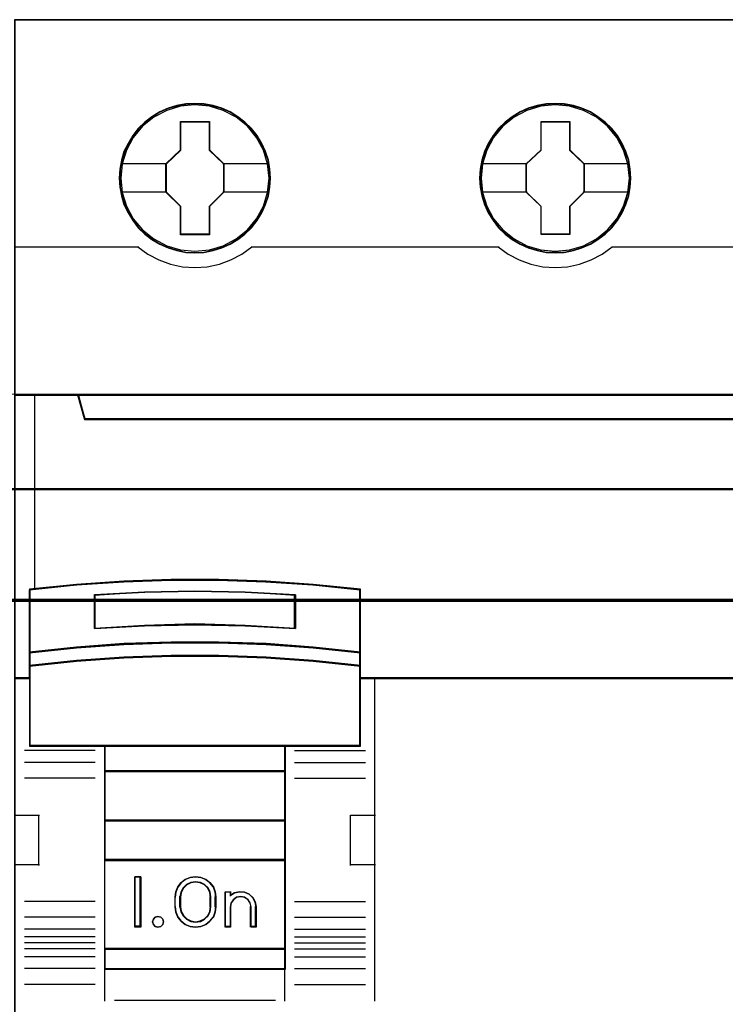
# Model space of a CAD drawing. Header units: millimetres. Extents: x -1290 to 1795, y -4192 to -1311.
# Tile 730 of 1056: x 1488 to 1495, y -2628 to -2618. Entities that reach past the tile are written whole.
import ezdxf

# ---------------------------------------------------------------- set-up
doc = ezdxf.new("R2010")
doc.units = ezdxf.units.MM
doc.layers.add('30', color=7, linetype='Continuous')
doc.layers.add('45', color=7, linetype='Continuous')
doc.layers.add('Aparatura', color=7, linetype='Continuous', lineweight=13)

# ---------------------------------------------------------------- blocks, each defined once
blk = doc.blocks.new('*U352')
at = {"layer": '45', "color": 7}
for points in [[(441.456034, -383.521822), (369.435216, -383.521822), (369.435216, -465.544591), (441.456034, -465.544591), (441.456034, -383.521822)], [(382.223441, -391.443018), (382.201049, -390.99512), (382.128276, -390.541693), (381.977133, -390.115914), (381.798001, -389.701194), (381.56289, -389.314122), (381.282995, -388.965757), (380.95272, -388.645041), (380.588857, -388.368561), (380.219396, -388.125258), (379.788359, -387.942781), (379.357322, -387.815601), (378.903893, -387.732657), (378.450464, -387.705009), (377.997035, -387.732657), (377.554802, -387.815601), (377.106971, -387.942781), (376.692727, -388.125258), (376.306472, -388.368561), (375.948208, -388.645041), (375.612334, -388.965757), (375.349234, -389.314122), (375.108524, -389.701194), (374.907, -390.115914), (374.789445, -390.541693), (374.699879, -390.99512), (374.671889, -391.443018), (374.699879, -391.890915), (374.789445, -392.327754), (374.907, -392.759062), (375.108524, -393.168253), (375.349234, -393.560854), (375.612334, -393.920278), (375.948208, -394.235465), (376.306472, -394.511945), (376.692727, -394.744189), (377.106971, -394.926665), (377.554802, -395.064905), (377.997035, -395.153379), (378.450464, -395.175497), (378.903893, -395.153379), (379.357322, -395.064905), (379.788359, -394.926665), (380.219396, -394.744189), (380.588857, -394.511945), (380.95272, -394.235465), (381.282995, -393.920278), (381.56289, -393.560854), (381.798001, -393.168253), (381.977133, -392.759062), (382.128276, -392.327754), (382.201049, -391.890915), (382.223441, -391.443018)], [(382.223441, -391.443018), (382.201049, -390.99512), (382.128276, -390.541693), (381.977133, -390.115914), (381.798001, -389.701194), (381.56289, -389.314122), (381.282995, -388.965757), (380.95272, -388.645041), (380.588857, -388.368561), (380.219396, -388.125258), (379.788359, -387.942781), (379.357322, -387.815601), (378.903893, -387.732657), (378.450464, -387.705009), (377.997035, -387.732657), (377.554802, -387.815601), (377.106971, -387.942781), (376.692727, -388.125258), (376.306472, -388.368561), (375.948208, -388.645041), (375.612334, -388.965757), (375.349234, -389.314122), (375.108524, -389.701194), (374.907, -390.115914), (374.789445, -390.541693), (374.699879, -390.99512), (374.671889, -391.443018), (374.699879, -391.890915), (374.789445, -392.327754), (374.907, -392.759062), (375.108524, -393.168253), (375.349234, -393.560854), (375.612334, -393.920278), (375.948208, -394.235465), (376.306472, -394.511945), (376.692727, -394.744189), (377.106971, -394.926665), (377.554802, -395.064905), (377.997035, -395.153379), (378.450464, -395.175497), (378.903893, -395.153379), (379.357322, -395.064905), (379.788359, -394.926665), (380.219396, -394.744189), (380.588857, -394.511945), (380.95272, -394.235465), (381.282995, -393.920278), (381.56289, -393.560854), (381.798001, -393.168253), (381.977133, -392.759062), (382.128276, -392.327754), (382.201049, -391.890915), (382.223441, -391.443018)], [(400.225064, -391.443018), (400.197076, -390.99512), (400.129903, -390.541693), (399.973167, -390.115914), (399.79404, -389.701194), (399.558936, -389.308592), (399.27905, -388.965757), (398.948784, -388.645041), (398.584932, -388.368561), (398.215483, -388.125258), (397.784458, -387.942781), (397.359032, -387.815601), (396.900019, -387.732657), (396.446603, -387.705009), (395.993188, -387.732657), (395.550968, -387.815601), (395.10315, -387.942781), (394.694517, -388.125258), (394.302676, -388.368561), (393.944422, -388.645041), (393.614157, -388.965757), (393.351064, -389.308592), (393.104764, -389.701194), (392.908844, -390.115914), (392.785694, -390.541693), (392.696131, -390.99512), (392.668142, -391.443018), (392.696131, -391.890915), (392.785694, -392.327754), (392.908844, -392.753533), (393.104764, -393.168253), (393.351064, -393.560854), (393.614157, -393.920278), (393.944422, -394.235465), (394.302676, -394.511945), (394.694517, -394.744189), (395.10315, -394.926665), (395.550968, -395.064905), (395.993188, -395.153379), (396.446603, -395.175497), (396.900019, -395.153379), (397.359032, -395.064905), (397.784458, -394.926665), (398.215483, -394.744189), (398.584932, -394.511945), (398.948784, -394.235465), (399.27905, -393.920278), (399.558936, -393.560854), (399.79404, -393.168253), (399.973167, -392.753533), (400.129903, -392.327754), (400.197076, -391.890915), (400.225064, -391.443018)], [(400.225064, -391.443018), (400.197076, -390.99512), (400.129903, -390.541693), (399.973167, -390.115914), (399.79404, -389.701194), (399.558936, -389.308592), (399.27905, -388.965757), (398.948784, -388.645041), (398.584932, -388.368561), (398.215483, -388.125258), (397.784458, -387.942781), (397.359032, -387.815601), (396.900019, -387.732657), (396.446603, -387.705009), (395.993188, -387.732657), (395.550968, -387.815601), (395.10315, -387.942781), (394.694517, -388.125258), (394.302676, -388.368561), (393.944422, -388.645041), (393.614157, -388.965757), (393.351064, -389.308592), (393.104764, -389.701194), (392.908844, -390.115914), (392.785694, -390.541693), (392.696131, -390.99512), (392.668142, -391.443018), (392.696131, -391.890915), (392.785694, -392.327754), (392.908844, -392.753533), (393.104764, -393.168253), (393.351064, -393.560854), (393.614157, -393.920278), (393.944422, -394.235465), (394.302676, -394.511945), (394.694517, -394.744189), (395.10315, -394.926665), (395.550968, -395.064905), (395.993188, -395.153379), (396.446603, -395.175497), (396.900019, -395.153379), (397.359032, -395.064905), (397.784458, -394.926665), (398.215483, -394.744189), (398.584932, -394.511945), (398.948784, -394.235465), (399.27905, -393.920278), (399.558936, -393.560854), (399.79404, -393.168253), (399.973167, -392.753533), (400.129903, -392.327754), (400.197076, -391.890915), (400.225064, -391.443018)], [(400.203581, -391.4439), (400.175751, -390.998478), (400.10896, -390.547558), (399.953115, -390.124132), (399.775007, -389.711704), (399.541239, -389.321273), (399.262945, -388.980333), (398.934557, -388.661389), (398.572774, -388.386437), (398.205425, -388.14448), (397.776852, -387.963011), (397.353844, -387.836534), (396.897441, -387.754048), (396.446603, -387.726553), (395.995766, -387.754048), (395.55606, -387.836534), (395.110789, -387.963011), (394.704479, -388.14448), (394.314866, -388.386437), (393.958649, -388.661389), (393.630262, -388.980333), (393.368665, -389.321273), (393.123765, -389.711704), (392.928959, -390.124132), (392.80651, -390.547558), (392.717455, -390.998478), (392.689626, -391.4439), (392.717455, -391.889322), (392.80651, -392.323746), (392.928959, -392.747171), (393.123765, -393.159599), (393.368665, -393.55003), (393.630262, -393.907468), (393.958649, -394.220912), (394.314866, -394.495864), (394.704479, -394.726824), (395.110789, -394.908292), (395.55606, -395.045768), (395.995766, -395.133752), (396.446603, -395.155748), (396.897441, -395.133752), (397.353844, -395.045768), (397.776852, -394.908292), (398.205425, -394.726824), (398.572774, -394.495864), (398.934557, -394.220912), (399.262945, -393.907468), (399.541239, -393.55003), (399.775007, -393.159599), (399.953115, -392.747171), (400.10896, -392.323746), (400.175751, -391.889322), (400.203581, -391.4439)], [(377.737924, -388.606279), (379.17974, -388.606279), (379.17974, -390.02469), (379.89782, -390.728355), (379.89782, -392.146765), (379.17974, -392.861511), (379.17974, -394.268841), (377.737924, -394.268841), (377.737924, -392.861511), (377.00288, -392.146765), (377.00288, -390.728355), (377.737924, -390.02469), (377.737924, -388.606279)], [(377.737924, -388.606279), (379.17974, -388.606279), (379.17974, -388.606279), (379.17974, -390.02469), (379.17974, -390.02469), (379.89782, -390.728355), (379.89782, -390.728355), (379.89782, -392.146765), (379.89782, -392.146765), (379.17974, -392.861511), (379.17974, -392.861511), (379.17974, -394.268841), (379.17974, -394.268841), (377.737924, -394.268841), (377.737924, -394.268841), (377.737924, -392.861511), (377.737924, -392.861511), (377.00288, -392.146765), (377.00288, -392.146765), (377.00288, -390.728355), (377.00288, -390.728355), (377.737924, -390.02469), (377.737924, -390.02469), (377.737924, -388.606279), (377.737924, -388.606279)], [(377.748498, -388.627823), (379.168914, -388.627823), (379.168914, -390.035441), (379.876337, -390.733751), (379.876337, -392.141369), (379.168914, -392.850676), (379.168914, -394.247297), (377.748498, -394.247297), (377.748498, -392.850676), (377.024364, -392.141369), (377.024364, -390.733751), (377.748498, -390.035441), (377.748498, -388.627823)], [(395.741163, -388.606279), (397.176437, -388.606279), (397.176437, -390.024729), (397.894073, -390.722872), (397.894073, -392.146862), (397.176437, -392.861628), (397.176437, -394.263455), (395.741163, -394.263455), (395.741163, -392.861628), (395.000923, -392.146862), (395.000923, -390.722872), (395.741163, -390.024729), (395.741163, -388.606279)], [(395.741163, -388.606279), (397.176437, -388.606279), (397.176437, -388.606279), (397.176437, -390.024729), (397.176437, -390.024729), (397.894073, -390.722872), (397.894073, -390.722872), (397.894073, -392.146862), (397.894073, -392.146862), (397.176437, -392.861628), (397.176437, -392.861628), (397.176437, -394.263455), (397.176437, -394.263455), (395.741163, -394.263455), (395.741163, -394.263455), (395.741163, -392.861628), (395.741163, -392.861628), (395.000923, -392.146862), (395.000923, -392.146862), (395.000923, -390.722872), (395.000923, -390.722872), (395.741163, -390.024729), (395.741163, -390.024729), (395.741163, -388.606279), (395.741163, -388.606279)], [(395.751653, -388.627823), (397.165611, -388.627823), (397.165611, -390.035469), (397.87259, -390.728295), (397.87259, -392.141439), (397.165611, -392.850761), (397.165611, -394.241911), (395.751653, -394.241911), (395.751653, -392.850761), (395.022407, -392.141439), (395.022407, -390.728295), (395.751653, -390.035469), (395.751653, -388.627823)], [(437.960391, -403.468966), (372.932194, -403.468966), (372.609224, -402.283323), (369.435216, -402.283323), (369.435216, -416.455887), (370.181386, -416.455887), (370.181386, -415.827221), (370.181386, -415.154437), (370.181386, -412.011106), (372.536835, -411.773978), (374.892283, -411.608539), (377.2533, -411.52582), (379.619885, -411.52582), (381.980902, -411.608539), (384.336351, -411.773978), (386.691799, -412.011106), (386.691799, -415.154437), (386.691799, -415.827221), (386.691799, -416.455887), (387.43797, -416.455887), (440.460618, -416.455887), (440.460618, -402.283323), (438.28336, -402.283323), (437.960391, -403.468966)], [(372.930633, -403.509553), (437.960616, -403.509553), (438.283595, -402.283323), (372.607655, -402.283323), (372.930633, -403.509553)], [(380.965351, -413.819863), (383.474871, -413.954952), (383.474871, -412.260715), (380.965351, -412.125627), (378.444652, -412.080597), (375.940721, -412.125627), (373.4312, -412.260715), (373.4312, -413.954952), (375.940721, -413.819863), (378.444652, -413.763576), (380.965351, -413.819863)], [(384.3658, -414.875578), (382.005517, -414.704249), (379.639653, -414.630007), (377.268209, -414.630007), (374.902345, -414.704249), (372.542061, -414.875578), (370.181777, -415.13257), (370.181777, -415.829307), (372.542061, -415.583736), (374.902345, -415.412407), (377.268209, -415.326743), (379.639653, -415.326743), (382.005517, -415.412407), (384.3658, -415.583736), (386.726084, -415.829307), (386.726084, -415.13257), (384.3658, -414.875578)], [(384.350191, -414.888299), (381.995782, -414.723126), (379.635806, -414.651551), (377.270265, -414.651551), (374.91029, -414.723126), (372.55588, -414.888299), (370.201471, -415.136059), (370.201471, -415.807762), (372.55588, -415.571014), (374.91029, -415.405841), (377.270265, -415.323255), (379.635806, -415.323255), (381.995782, -415.405841), (384.350191, -415.571014), (386.704601, -415.807762), (386.704601, -415.136059), (384.350191, -414.888299)], [(384.350191, -414.888299), (381.995782, -414.723126), (379.635806, -414.651551), (377.270265, -414.651551), (374.91029, -414.723126), (372.55588, -414.888299), (370.201471, -415.136059), (370.201471, -415.807762), (372.55588, -415.571014), (374.91029, -415.405841), (377.270265, -415.323255), (379.635806, -415.323255), (381.995782, -415.405841), (384.350191, -415.571014), (386.704601, -415.807762), (386.704601, -415.136059), (384.350191, -414.888299)], [(373.942608, -419.836548), (382.965254, -419.836548), (386.726084, -419.836548), (386.726084, -416.422751), (386.726084, -415.789949), (384.3658, -415.551261), (382.005517, -415.384734), (379.639653, -415.301471), (377.268209, -415.301471), (374.902345, -415.384734), (372.542061, -415.551261), (370.181777, -415.789949), (370.181777, -416.422751), (370.181777, -419.836548), (373.942608, -419.836548)], [(373.952941, -419.815003), (382.95313, -419.815003), (386.704601, -419.815003), (386.704601, -416.433641), (386.704601, -415.806852), (384.350191, -415.570432), (381.995782, -415.405488), (379.635806, -415.323015), (377.270265, -415.323015), (374.91029, -415.405488), (372.55588, -415.570432), (370.201471, -415.806852), (370.201471, -416.433641), (370.201471, -419.815003), (373.952941, -419.815003)], [(382.975373, -419.791664), (373.932489, -419.791664), (373.932489, -421.10048), (382.975373, -421.10048), (382.975373, -419.791664)], [(382.953889, -419.813208), (373.953973, -419.813208), (373.953973, -421.078936), (382.953889, -421.078936), (382.953889, -419.813208)], [(382.975373, -421.057392), (373.932489, -421.057392), (373.932489, -423.569099), (382.975373, -423.569099), (382.975373, -421.057392)], [(382.953889, -421.077141), (373.953973, -421.077141), (373.953973, -423.547555), (382.953889, -423.547555), (382.953889, -421.077141)], [(382.975373, -423.524215), (373.932489, -423.524215), (373.932489, -425.542198), (382.975373, -425.542198), (382.975373, -423.524215)], [(382.953889, -423.545759), (373.953973, -423.545759), (373.953973, -425.520654), (382.953889, -425.520654), (382.953889, -423.545759)], [(373.932489, -429.983916), (382.975373, -429.983916), (382.975373, -425.49911), (373.932489, -425.49911), (373.932489, -429.983916)], [(375.751449, -426.360882), (375.751449, -428.872589), (375.456047, -428.872589), (375.456047, -426.360882), (375.751449, -426.360882)], [(377.595973, -426.864342), (377.766677, -426.65177), (377.965831, -426.489544), (378.221886, -426.394446), (378.477941, -426.360882), (378.745376, -426.394446), (378.990051, -426.489544), (379.200585, -426.65177), (379.371288, -426.864342), (379.46802, -427.104884), (379.502161, -427.367803), (379.502161, -427.865669), (379.46802, -428.128587), (379.371288, -428.369129), (379.200585, -428.581701), (378.990051, -428.738333), (378.745376, -428.839025), (378.477941, -428.872589), (378.221886, -428.839025), (377.965831, -428.738333), (377.766677, -428.581701), (377.595973, -428.369129), (377.499241, -428.128587), (377.459411, -427.865669), (377.459411, -427.367803), (377.499241, -427.104884), (377.595973, -426.864342)], [(377.859367, -426.912182), (377.750516, -427.125785), (377.704684, -427.367493), (377.704684, -427.867773), (377.750516, -428.103861), (377.859367, -428.311842), (378.031237, -428.480476), (378.243211, -428.587277), (378.4781, -428.626625), (378.724448, -428.587277), (378.936421, -428.480476), (379.108291, -428.311842), (379.217142, -428.103861), (379.251517, -427.867773), (379.251517, -427.367493), (379.217142, -427.125785), (379.108291, -426.912182), (378.936421, -426.743549), (378.724448, -426.642368), (378.4781, -426.608642), (378.243211, -426.642368), (378.031237, -426.743549), (377.859367, -426.912182)], [(379.964062, -428.872589), (379.964062, -427.104161), (380.221868, -427.104161), (380.221868, -427.290015), (380.428112, -427.154848), (380.674459, -427.104161), (380.932265, -427.121056), (381.155696, -427.228063), (381.350483, -427.397021), (381.465063, -427.611035), (381.510895, -427.85884), (381.510895, -428.872589), (381.253089, -428.872589), (381.253089, -427.85884), (381.207257, -427.661723), (381.104135, -427.504028), (380.932265, -427.385758), (380.737479, -427.357598), (380.531234, -427.385758), (380.370822, -427.504028), (380.256242, -427.661723), (380.221868, -427.85884), (380.221868, -428.872589), (379.964062, -428.872589)], [(376.845393, -428.472962), (376.875768, -428.604183), (376.845393, -428.741368), (376.742118, -428.836802), (376.602392, -428.872589), (376.468742, -428.836802), (376.377617, -428.741368), (376.335092, -428.604183), (376.377617, -428.472962), (376.468742, -428.371564), (376.602392, -428.335777), (376.742118, -428.371564), (376.845393, -428.472962)], [(382.975373, -429.940828), (373.932489, -429.940828), (373.932489, -430.978545), (382.975373, -430.978545), (382.975373, -429.940828)], [(382.953889, -429.960577), (373.953973, -429.960577), (373.953973, -430.957001), (382.953889, -430.957001), (382.953889, -429.960577)]]:
    blk.add_lwpolyline(points, close=True, dxfattribs=at)
at = {"layer": '45', "color": 139}
for points in [[(441.456034, -383.521822), (369.435216, -383.521822), (369.435216, -465.544591), (441.456034, -465.544591), (441.456034, -383.521822)], [(382.157199, -391.43756), (382.084421, -390.718684), (381.877284, -390.038517), (381.530191, -389.402588), (381.071131, -388.849607), (380.511302, -388.396162), (379.867499, -388.058844), (379.173311, -387.843181), (378.451132, -387.776823), (377.728953, -387.843181), (377.040363, -388.058844), (376.39656, -388.396162), (375.831133, -388.849607), (375.372073, -389.402588), (375.030577, -390.038517), (374.817842, -390.718684), (374.750663, -391.43756), (374.817842, -392.150906), (375.030577, -392.842133), (375.372073, -393.467002), (375.831133, -394.025513), (376.39656, -394.478958), (377.040363, -394.816276), (377.728953, -395.026409), (378.451132, -395.098297), (379.173311, -395.026409), (379.867499, -394.816276), (380.511302, -394.478958), (381.071131, -394.025513), (381.530191, -393.467002), (381.877284, -392.842133), (382.084421, -392.150906), (382.157199, -391.43756)], [(400.153452, -391.442946), (400.080676, -390.72407), (399.873546, -390.038373), (399.532061, -389.407974), (399.067417, -388.849463), (398.507605, -388.396019), (397.86942, -388.0587), (397.169655, -387.848567), (396.447498, -387.782209), (395.725341, -387.848567), (395.031175, -388.0587), (394.392989, -388.396019), (393.833178, -388.849463), (393.368534, -389.407974), (393.021451, -390.038373), (392.814321, -390.72407), (392.741545, -391.442946), (392.814321, -392.156292), (393.021451, -392.841989), (393.368534, -393.472388), (393.833178, -394.025369), (394.392989, -394.478814), (395.031175, -394.816133), (395.725341, -395.031795), (396.447498, -395.103683), (397.169655, -395.031795), (397.86942, -394.816133), (398.507605, -394.478814), (399.067417, -394.025369), (399.532061, -393.472388), (399.873546, -392.841989), (400.080676, -392.156292), (400.153452, -391.442946)], [(400.153452, -391.43756), (400.075076, -390.718684), (399.867939, -390.038517), (399.526443, -389.402588), (399.067384, -388.849607), (398.507555, -388.396162), (397.863752, -388.058844), (397.163966, -387.843181), (396.447385, -387.776823), (395.725205, -387.843181), (395.031018, -388.058844), (394.392813, -388.396162), (393.827386, -388.849607), (393.368326, -389.402588), (393.02683, -390.038517), (392.814095, -390.718684), (392.746916, -391.43756), (392.814095, -392.150906), (393.02683, -392.842133), (393.368326, -393.467002), (393.827386, -394.025513), (394.392813, -394.478958), (395.031018, -394.816276), (395.725205, -395.026409), (396.447385, -395.098297), (397.163966, -395.026409), (397.863752, -394.816276), (398.507555, -394.478958), (399.067384, -394.025513), (399.526443, -393.467002), (399.867939, -392.842133), (400.075076, -392.150906), (400.153452, -391.43756)], [(376.875768, -428.604183), (376.845393, -428.472962), (376.742118, -428.371564), (376.602392, -428.335777), (376.468742, -428.371564), (376.377617, -428.472962), (376.335092, -428.604183), (376.377617, -428.741368), (376.468742, -428.836802), (376.602392, -428.872589), (376.742118, -428.836802), (376.845393, -428.741368), (376.875768, -428.604183)]]:
    blk.add_lwpolyline(points, close=True, dxfattribs=at)
at = {"layer": '45', "color": 59}
for points in [[(441.43455, -383.543367), (369.4567, -383.543367), (369.4567, -465.523047), (441.43455, -465.523047), (441.43455, -383.543367)], [(382.201957, -391.4439), (382.179693, -390.998478), (382.107334, -390.547558), (381.957051, -390.124132), (381.778938, -389.711704), (381.545164, -389.326772), (381.266863, -388.980333), (380.938466, -388.661389), (380.576674, -388.386437), (380.209316, -388.14448), (379.780731, -387.963011), (379.352146, -387.836534), (378.901297, -387.754048), (378.450448, -387.726553), (377.999599, -387.754048), (377.559882, -387.836534), (377.114599, -387.963011), (376.702712, -388.14448), (376.318656, -388.386437), (375.962429, -388.661389), (375.628467, -388.980333), (375.366863, -389.326772), (375.127524, -389.711704), (374.927146, -390.124132), (374.81026, -390.547558), (374.721203, -390.998478), (374.693373, -391.4439), (374.721203, -391.889322), (374.81026, -392.323746), (374.927146, -392.75267), (375.127524, -393.159599), (375.366863, -393.55003), (375.628467, -393.907468), (375.962429, -394.220912), (376.318656, -394.495864), (376.702712, -394.726824), (377.114599, -394.908292), (377.559882, -395.045768), (377.999599, -395.133752), (378.450448, -395.155748), (378.901297, -395.133752), (379.352146, -395.045768), (379.780731, -394.908292), (380.209316, -394.726824), (380.576674, -394.495864), (380.938466, -394.220912), (381.266863, -393.907468), (381.545164, -393.55003), (381.778938, -393.159599), (381.957051, -392.75267), (382.107334, -392.323746), (382.179693, -391.889322), (382.201957, -391.4439)], [(372.930633, -403.509553), (437.960616, -403.509553), (438.283595, -402.283323), (372.607655, -402.283323), (372.930633, -403.509553)], [(382.005517, -414.740585), (384.3658, -414.907488), (386.726084, -415.157842), (386.726084, -411.986687), (384.3658, -411.74746), (382.005517, -411.580557), (379.639653, -411.497105), (377.268209, -411.497105), (374.902345, -411.580557), (372.542061, -411.74746), (370.181777, -411.986687), (370.181777, -415.157842), (372.542061, -414.907488), (374.902345, -414.740585), (377.268209, -414.66826), (379.639653, -414.66826), (382.005517, -414.740585)], [(381.995782, -414.723952), (384.350191, -414.88889), (386.704601, -415.136298), (386.704601, -412.002469), (384.350191, -411.766057), (381.995782, -411.601119), (379.635806, -411.51865), (377.270265, -411.51865), (374.91029, -411.601119), (372.55588, -411.766057), (370.201471, -412.002469), (370.201471, -415.136298), (372.55588, -414.88889), (374.91029, -414.723952), (377.270265, -414.652479), (379.635806, -414.652479), (381.995782, -414.723952)], [(383.474871, -412.260715), (383.474871, -413.954952), (380.965351, -413.819863), (378.444652, -413.763576), (375.940721, -413.819863), (373.4312, -413.954952), (373.4312, -412.260715), (375.940721, -412.125627), (378.444652, -412.080597), (380.965351, -412.125627), (383.474871, -412.260715)], [(380.965351, -413.819863), (383.474871, -413.954952), (383.474871, -412.260715), (380.965351, -412.125627), (378.444652, -412.080597), (375.940721, -412.125627), (373.4312, -412.260715), (373.4312, -413.954952), (375.940721, -413.819863), (378.444652, -413.763576), (380.965351, -413.819863)], [(380.954603, -413.801295), (383.453387, -413.933407), (383.453387, -412.276496), (380.954603, -412.144384), (378.444688, -412.100346), (375.951469, -412.144384), (373.452684, -412.276496), (373.452684, -413.933407), (375.951469, -413.801295), (378.444688, -413.746248), (380.954603, -413.801295)], [(380.954603, -413.801295), (383.453387, -413.933407), (383.453387, -412.276496), (380.954603, -412.144384), (378.444688, -412.100346), (375.951469, -412.144384), (373.452684, -412.276496), (373.452684, -413.933407), (375.951469, -413.801295), (378.444688, -413.746248), (380.954603, -413.801295)], [(384.3658, -414.875578), (382.005517, -414.704249), (379.639653, -414.630007), (377.268209, -414.630007), (374.902345, -414.704249), (372.542061, -414.875578), (370.181777, -415.13257), (370.181777, -415.829307), (372.542061, -415.583736), (374.902345, -415.412407), (377.268209, -415.326743), (379.639653, -415.326743), (382.005517, -415.412407), (384.3658, -415.583736), (386.726084, -415.829307), (386.726084, -415.13257), (384.3658, -414.875578)], [(373.942608, -419.836548), (382.965254, -419.836548), (386.726084, -419.836548), (386.726084, -416.422751), (386.726084, -415.789949), (384.3658, -415.551261), (382.005517, -415.384734), (379.639653, -415.301471), (377.268209, -415.301471), (374.902345, -415.384734), (372.542061, -415.551261), (370.181777, -415.789949), (370.181777, -416.422751), (370.181777, -419.836548), (373.942608, -419.836548)], [(373.952941, -419.815003), (382.95313, -419.815003), (386.704601, -419.815003), (386.704601, -416.433641), (386.704601, -415.806852), (384.350191, -415.570432), (381.995782, -415.405488), (379.635806, -415.323015), (377.270265, -415.323015), (374.91029, -415.405488), (372.55588, -415.570432), (370.201471, -415.806852), (370.201471, -416.433641), (370.201471, -419.815003), (373.952941, -419.815003)], [(382.975373, -419.791664), (373.932489, -419.791664), (373.932489, -421.10048), (382.975373, -421.10048), (382.975373, -419.791664)], [(382.953889, -419.813208), (373.953973, -419.813208), (373.953973, -421.078936), (382.953889, -421.078936), (382.953889, -419.813208)], [(382.975373, -421.057392), (373.932489, -421.057392), (373.932489, -423.569099), (382.975373, -423.569099), (382.975373, -421.057392)], [(382.953889, -421.077141), (373.953973, -421.077141), (373.953973, -423.547555), (382.953889, -423.547555), (382.953889, -421.077141)], [(382.975373, -423.524215), (373.932489, -423.524215), (373.932489, -425.542198), (382.975373, -425.542198), (382.975373, -423.524215)], [(382.953889, -423.545759), (373.953973, -423.545759), (373.953973, -425.520654), (382.953889, -425.520654), (382.953889, -423.545759)], [(373.932489, -429.983916), (382.975373, -429.983916), (382.975373, -425.49911), (373.932489, -425.49911), (373.932489, -429.983916)], [(375.751449, -426.360882), (375.751449, -428.872589), (375.456047, -428.872589), (375.456047, -426.360882), (375.751449, -426.360882)], [(377.595973, -426.864342), (377.766677, -426.65177), (377.965831, -426.489544), (378.221886, -426.394446), (378.477941, -426.360882), (378.745376, -426.394446), (378.990051, -426.489544), (379.200585, -426.65177), (379.371288, -426.864342), (379.46802, -427.104884), (379.502161, -427.367803), (379.502161, -427.865669), (379.46802, -428.128587), (379.371288, -428.369129), (379.200585, -428.581701), (378.990051, -428.738333), (378.745376, -428.839025), (378.477941, -428.872589), (378.221886, -428.839025), (377.965831, -428.738333), (377.766677, -428.581701), (377.595973, -428.369129), (377.499241, -428.128587), (377.459411, -427.865669), (377.459411, -427.367803), (377.499241, -427.104884), (377.595973, -426.864342)], [(377.859367, -426.912182), (377.750516, -427.125785), (377.704684, -427.367493), (377.704684, -427.867773), (377.750516, -428.103861), (377.859367, -428.311842), (378.031237, -428.480476), (378.243211, -428.587277), (378.4781, -428.626625), (378.724448, -428.587277), (378.936421, -428.480476), (379.108291, -428.311842), (379.217142, -428.103861), (379.251517, -427.867773), (379.251517, -427.367493), (379.217142, -427.125785), (379.108291, -426.912182), (378.936421, -426.743549), (378.724448, -426.642368), (378.4781, -426.608642), (378.243211, -426.642368), (378.031237, -426.743549), (377.859367, -426.912182)], [(377.876554, -426.927245), (377.770727, -427.136287), (377.726168, -427.372834), (377.726168, -427.862432), (377.770727, -428.093478), (377.876554, -428.297019), (378.04365, -428.462052), (378.249735, -428.566573), (378.4781, -428.605081), (378.717605, -428.566573), (378.92369, -428.462052), (379.090786, -428.297019), (379.196614, -428.093478), (379.230033, -427.862432), (379.230033, -427.372834), (379.196614, -427.136287), (379.090786, -426.927245), (378.92369, -426.762212), (378.717605, -426.663193), (378.4781, -426.630186), (378.249735, -426.663193), (378.04365, -426.762212), (377.876554, -426.927245)], [(379.964062, -428.872589), (379.964062, -427.104161), (380.221868, -427.104161), (380.221868, -427.290015), (380.428112, -427.154848), (380.674459, -427.104161), (380.932265, -427.121056), (381.155696, -427.228063), (381.350483, -427.397021), (381.465063, -427.611035), (381.510895, -427.85884), (381.510895, -428.872589), (381.253089, -428.872589), (381.253089, -427.85884), (381.207257, -427.661723), (381.104135, -427.504028), (380.932265, -427.385758), (380.737479, -427.357598), (380.531234, -427.385758), (380.370822, -427.504028), (380.256242, -427.661723), (380.221868, -427.85884), (380.221868, -428.872589), (379.964062, -428.872589)], [(376.845393, -428.472962), (376.875768, -428.604183), (376.845393, -428.741368), (376.742118, -428.836802), (376.602392, -428.872589), (376.468742, -428.836802), (376.377617, -428.741368), (376.335092, -428.604183), (376.377617, -428.472962), (376.468742, -428.371564), (376.602392, -428.335777), (376.742118, -428.371564), (376.845393, -428.472962)], [(382.975373, -429.940828), (373.932489, -429.940828), (373.932489, -430.978545), (382.975373, -430.978545), (382.975373, -429.940828)], [(382.953889, -429.960577), (373.953973, -429.960577), (373.953973, -430.957001), (382.953889, -430.957001), (382.953889, -429.960577)]]:
    blk.add_lwpolyline(points, close=True, dxfattribs=at)
at = {"layer": '45', "color": 7}
for points in [[(374.743502, -390.712235), (377.047638, -390.712235)], [(379.853063, -390.712235), (382.157199, -390.712235)], [(392.741545, -390.706849), (395.043891, -390.706849)], [(397.849316, -390.706849), (400.153452, -390.706849)], [(374.743502, -392.119796), (377.047638, -392.119796)], [(379.853063, -392.119796), (382.157199, -392.119796)], [(392.741545, -392.119796), (395.043891, -392.119796)], [(397.849316, -392.119796), (400.153452, -392.119796)]]:
    blk.add_lwpolyline(points, dxfattribs=at)
at = {"layer": '45', "color": 139}
for points in [[(369.435216, -394.879263), (375.651192, -394.879263)], [(375.606434, -394.879263), (376.105641, -395.235462), (376.65533, -395.52272), (377.233064, -395.741035), (377.838843, -395.867429), (378.444622, -395.91339), (379.067229, -395.867429), (379.673008, -395.741035), (380.250742, -395.52272), (380.794822, -395.235462), (381.299638, -394.879263)], [(381.25488, -394.879263), (393.642074, -394.879263)], [(393.599106, -394.879263), (394.103743, -395.235462), (394.647629, -395.52272), (395.225157, -395.741035), (395.836328, -395.867429), (396.441891, -395.91339), (397.064276, -395.867429), (397.66984, -395.741035), (398.247368, -395.52272), (398.791254, -395.235462), (399.295891, -394.879263)], [(399.252923, -394.879263), (411.640117, -394.879263)], [(369.435216, -402.283323), (441.456034, -402.283323)], [(372.607655, -402.283323), (372.97467, -403.509553)], [(372.929912, -403.466465), (437.961338, -403.466465)], [(386.726084, -412.024941), (384.3658, -411.767021), (382.005517, -411.587077), (379.639653, -411.497105), (377.268209, -411.497105), (374.902345, -411.587077), (372.542061, -411.767021), (370.181777, -412.024941)], [(370.181777, -411.981852), (370.181777, -419.836548)], [(383.474871, -412.299631), (380.965351, -412.135356), (378.444652, -412.080597), (375.940721, -412.135356), (373.4312, -412.299631)], [(373.4312, -413.954952), (373.4312, -412.256542)], [(383.431904, -413.954952), (383.431904, -412.256542)], [(386.681326, -419.836548), (386.681326, -411.981852)], [(383.474871, -413.954952), (380.965351, -413.791469), (378.444652, -413.72335), (375.940721, -413.791469), (373.4312, -413.954952)], [(386.726084, -415.157842), (384.3658, -414.887926), (382.005517, -414.707982), (379.639653, -414.630007), (377.268209, -414.630007), (374.902345, -414.707982), (372.542061, -414.887926), (370.181777, -415.157842)], [(386.726084, -415.829307), (384.3658, -415.571387), (382.005517, -415.391443), (379.639653, -415.301471), (377.268209, -415.301471), (374.902345, -415.391443), (372.542061, -415.571387), (370.181777, -415.829307)], [(370.224745, -416.411003), (369.435216, -416.411003)], [(441.456034, -416.411003), (386.681326, -416.411003)], [(387.426098, -416.411003), (387.426098, -432.572824)], [(373.475958, -420.050195), (369.931133, -420.050195)], [(386.726084, -419.791664), (370.181777, -419.791664)], [(373.932489, -419.791664), (373.932489, -430.978545)], [(373.932489, -419.791664), (382.975373, -419.791664)], [(382.930615, -419.791664), (382.930615, -430.978545)], [(383.431904, -420.050195), (386.969567, -420.050195)], [(373.475958, -420.644459), (369.931133, -420.644459)], [(383.431904, -420.644459), (386.969567, -420.644459)], [(373.932489, -421.057392), (382.975373, -421.057392)], [(373.475958, -421.436213), (369.931133, -421.436213)], [(383.431904, -421.436213), (386.969567, -421.436213)], [(369.435216, -423.278251), (370.681275, -423.278251)], [(370.636518, -423.278251), (370.636518, -425.789958)], [(373.932489, -423.524215), (382.975373, -423.524215)], [(386.230167, -425.789958), (386.230167, -423.278251)], [(386.230167, -423.278251), (387.470856, -423.278251)], [(373.932489, -425.49911), (382.975373, -425.49911)], [(369.435216, -425.745074), (370.681275, -425.745074)], [(386.230167, -425.745074), (387.470856, -425.745074)], [(375.751449, -426.360882), (375.456047, -426.360882)], [(375.456047, -426.360882), (375.456047, -428.872589)], [(375.706692, -426.360882), (375.706692, -428.872589)], [(379.502161, -427.395009), (379.46802, -427.124987), (379.371288, -426.877945), (379.200585, -426.65963), (378.990051, -426.49302), (378.745376, -426.395353), (378.477941, -426.360882), (378.221886, -426.395353), (377.965831, -426.49302), (377.766677, -426.65963), (377.595973, -426.877945), (377.499241, -427.124987), (377.459411, -427.395009)], [(379.251517, -427.395009), (379.217142, -427.144536), (379.108291, -426.923188), (378.936421, -426.74844), (378.724448, -426.643591), (378.4781, -426.608642), (378.243211, -426.643591), (378.031237, -426.74844), (377.859367, -426.923188), (377.750516, -427.144536), (377.704684, -427.395009)], [(379.964062, -427.104161), (380.259464, -427.104161)], [(379.964062, -427.104161), (379.964062, -428.872589)], [(380.214706, -427.104161), (380.214706, -427.328581)], [(381.510895, -427.883346), (381.464808, -427.627494), (381.349591, -427.406531), (381.153723, -427.232087), (380.92905, -427.121605), (380.669813, -427.104161), (380.422097, -427.156494), (380.214706, -427.29605)], [(373.475958, -427.587112), (369.931133, -427.587112)], [(377.459411, -427.883346), (377.459411, -427.350125)], [(377.704684, -427.883346), (377.704684, -427.350125)], [(379.206759, -427.883346), (379.206759, -427.350125)], [(379.457403, -427.883346), (379.457403, -427.350125)], [(381.260251, -427.883346), (381.213782, -427.673653), (381.109228, -427.505897), (380.93497, -427.380081), (380.737479, -427.350125), (380.52837, -427.380081), (380.365729, -427.505897), (380.249558, -427.673653), (380.214706, -427.883346)], [(383.431904, -427.587112), (386.969567, -427.587112)], [(377.459411, -427.840258), (377.499241, -428.109811), (377.595973, -428.356424), (377.766677, -428.57436), (377.965831, -428.734945), (378.221886, -428.838178), (378.477941, -428.872589), (378.745376, -428.838178), (378.990051, -428.734945), (379.200585, -428.57436), (379.371288, -428.356424), (379.46802, -428.109811), (379.502161, -427.840258)], [(377.704684, -427.840258), (377.750516, -428.084905), (377.859367, -428.300428), (378.031237, -428.475177), (378.243211, -428.58585), (378.4781, -428.626625), (378.724448, -428.58585), (378.936421, -428.475177), (379.108291, -428.300428), (379.217142, -428.084905), (379.251517, -427.840258)], [(380.214706, -427.840258), (380.214706, -428.872589)], [(381.215493, -427.840258), (381.215493, -428.872589)], [(381.466137, -427.840258), (381.466137, -428.872589)], [(373.475958, -428.378866), (369.931133, -428.378866)], [(383.431904, -428.378866), (386.969567, -428.378866)], [(373.475958, -428.973129), (369.931133, -428.973129)], [(375.751449, -428.829501), (375.456047, -428.829501)], [(379.964062, -428.829501), (380.259464, -428.829501)], [(381.215493, -428.829501), (381.510895, -428.829501)], [(383.431904, -428.973129), (386.969567, -428.973129)], [(373.475958, -429.362722), (369.931133, -429.362722)], [(383.431904, -429.362722), (386.969567, -429.362722)], [(373.475958, -429.658956), (369.931133, -429.658956)], [(373.475958, -429.962372), (369.931133, -429.962372)], [(373.932489, -429.940828), (382.975373, -429.940828)], [(383.431904, -429.658956), (386.969567, -429.658956)], [(383.431904, -429.962372), (386.969567, -429.962372)], [(373.475958, -430.351965), (369.931133, -430.351965)], [(383.431904, -430.351965), (386.969567, -430.351965)], [(373.475958, -430.946229), (369.931133, -430.946229)], [(373.932489, -430.935457), (382.975373, -430.935457)], [(373.932489, -430.935457), (373.932489, -432.572824)], [(382.930615, -430.935457), (382.930615, -432.572824)], [(383.431904, -430.946229), (386.969567, -430.946229)], [(373.475958, -431.737982), (369.931133, -431.737982)], [(383.431904, -431.737982), (386.969567, -431.737982)], [(374.426616, -432.529735), (382.479456, -432.529735)]]:
    blk.add_lwpolyline(points, dxfattribs=at)
at = {"layer": '45', "color": 140}
for points in [[(437.960391, -403.468966), (372.932194, -403.468966), (372.609224, -402.283323), (369.435216, -402.283323), (369.435216, -416.455887), (370.181386, -416.455887), (370.181386, -415.827221), (370.181386, -415.154437), (370.181386, -412.011106), (372.536835, -411.773978), (374.892283, -411.608539), (377.2533, -411.52582), (379.619885, -411.52582), (381.980902, -411.608539), (384.336351, -411.773978), (386.691799, -412.011106), (386.691799, -415.154437), (386.691799, -415.827221), (386.691799, -416.455887), (387.43797, -416.455887), (440.460618, -416.455887), (440.460618, -402.283323), (438.28336, -402.283323), (437.960391, -403.468966)], [(437.940419, -403.486905), (372.951562, -403.486905), (372.628788, -402.304868), (369.4567, -402.304868), (369.4567, -416.434342), (370.202419, -416.434342), (370.202419, -415.807588), (370.202419, -415.13685), (370.202419, -412.003075), (372.556442, -411.766668), (374.910466, -411.601732), (377.270054, -411.519264), (379.635208, -411.519264), (381.994797, -411.601732), (384.34882, -411.766668), (386.702844, -412.003075), (386.702844, -415.13685), (386.702844, -415.807588), (386.702844, -416.434342), (387.448563, -416.434342), (440.439135, -416.434342), (440.439135, -402.304868), (438.263193, -402.304868), (437.940419, -403.486905)], [(372.951906, -403.488009), (437.939344, -403.488009), (438.262111, -402.304868), (372.629139, -402.304868), (372.951906, -403.488009)]]:
    blk.add_lwpolyline(points, close=True, dxfattribs=at)
blk.add_lwpolyline([(370.430631, -402.283323), (370.430631, -411.990829)], dxfattribs=at)
blk = doc.blocks.new('*U357')
at = {"layer": '30', "color": 7}
for points in [[(117.158256, -556.89784), (548.842747, -556.89784), (117.158256, -556.89784)], [(548.842747, -556.89784), (117.158256, -556.89784), (117.158256, -559.462541), (117.158256, -560.940033), (117.158256, -562.501155), (548.842747, -562.501155), (548.842747, -560.940033), (548.842747, -559.462541), (548.842747, -556.89784)], [(117.158256, -562.414978), (548.842747, -562.414978), (117.158256, -562.414978)], [(548.842747, -562.414978), (117.158256, -562.414978), (117.158256, -563.929666), (117.158256, -584.997598), (117.158256, -586.512286), (548.842747, -586.512286), (548.842747, -584.997598), (548.842747, -563.929666), (548.842747, -562.414978)]]:
    blk.add_lwpolyline(points, close=True, dxfattribs=at)
at = {"layer": '30', "color": 59}
blk.add_lwpolyline([(548.79978, -556.940929), (117.201224, -556.940929), (117.201224, -559.466186), (117.201224, -560.920954), (117.201224, -562.458067), (548.79978, -562.458067), (548.79978, -560.920954), (548.79978, -559.466186), (548.79978, -556.940929)], close=True, dxfattribs=at)

msp = doc.modelspace()

# ---------------------------------------------------------------- linework, layer by layer
at = {"layer": 'Aparatura', "color": 7, "lineweight": 13}
msp.add_lwpolyline([(1437.7952, -2630.6816), (1437.7952, -2621.6757), (1524.1608, -2621.6757), (1524.1608, -2630.6816)], dxfattribs=at)
msp.add_lwpolyline([(1437.7952, -2621.6757), (1524.1608, -2621.6757), (1524.1608, -2630.6816), (1437.7952, -2630.6816), (1437.7952, -2621.6757)], close=True, dxfattribs=at)

# ---------------------------------------------------------------- block references
at = {"layer": 'Aparatura', "color": 7, "lineweight": 13, "xscale": 0.2, "yscale": 0.2, "zscale": 0.2}
for name, p in [('*U352', (1414.278, -2541.227)), ('*U357', (1414.278, -2511.2423))]:
    msp.add_blockref(name, p, dxfattribs=at)

doc.saveas('drawing.dxf')
